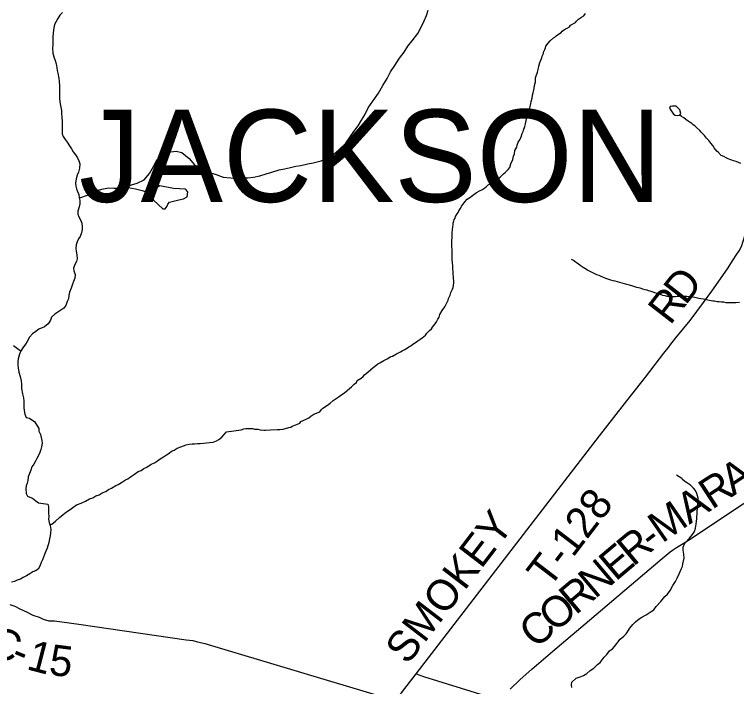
# Model space of a CAD drawing. Extents: x 1310247 to 1664935, y 235267 to 584339.
# Drawn here: x 1528203 to 1535245, y 411026 to 417581 of the extents above; entities that cross this region are included whole.
import ezdxf

# ---------------------------------------------------------------- set-up
doc = ezdxf.new("R2010")
doc.units = 0
for name, color, linetype in [('GM_X_County_Road', 7, 'Continuous'), ('GM_X_County_Road_Text', 7, 'Continuous'), ('GM_X_Minor_Lake', 7, 'Continuous'), ('GM_X_Minor_River', 7, 'Continuous'), ('GM_X_Township_Road', 7, 'Continuous'), ('GM_X_Township_Road_Text', 7, 'Continuous'), ('GM_X_Township_Text', 7, 'Continuous')]:
    doc.layers.add(name, color=color, linetype=linetype)

msp = doc.modelspace()

# ---------------------------------------------------------------- linework, layer by layer
at = {"layer": 'GM_X_County_Road'}
for points in [[(1533037, 411000.1), (1533134.9, 411094.4), (1533248.7, 411194.8), (1533454.5, 411369.6), (1533812, 411674.8), (1534499.2, 412257.3), (1534597, 412339.7), (1534631, 412363.8), (1534658.9, 412381.9), (1534708.9, 412410), (1534792.8, 412462.3), (1535216.4, 412745.7), (1535404.2, 412868.3)], [(1528157, 411826.6), (1528207, 411808.7), (1528255, 411782.8), (1528327, 411750.9), (1528383.1, 411723), (1528443.1, 411701), (1528483.1, 411683.1), (1528537.1, 411665.2), (1528595.1, 411667.4), (1528665.1, 411655.5), (1528831.1, 411633.8), (1529879.1, 411481.9), (1529943.1, 411474), (1529975.1, 411464.1), (1530059.1, 411444.2), (1531827.4, 410917.3), (1531873.4, 410909.3), (1531907.4, 410909.4), (1531937.4, 410925.5), (1531977.3, 410965.7), (1532121, 411148.3), (1532191, 411122.4), (1532927.2, 410897.6)]]:
    msp.add_lwpolyline(points, dxfattribs=at)
at = {"layer": 'GM_X_Minor_Lake'}
for points in [[(1534690.5, 416600.1), (1534702.3, 416615.7), (1534693, 416649.9), (1534655.7, 416686.7), (1534619.7, 416687.4), (1534597.6, 416683.8), (1534589.2, 416666), (1534608.7, 416637.5), (1534630.2, 416609.1)], [(1534630.2, 416609.1), (1534646, 416599.6), (1534670.9, 416594.2), (1534690.5, 416600.1)], [(1529511, 415842.9), (1529559.6, 415769.9), (1529650, 415686), (1529672, 415685.6), (1529692.5, 415711.2), (1529698.9, 415731.1), (1529715.2, 415748.9), (1529753.5, 415760.1), (1529805.7, 415773.1), (1529851.9, 415782.3), (1529888.3, 415801.6), (1529895.3, 415849.5), (1529871.8, 415876), (1529753.8, 415882.3), (1529622.3, 415910.9)], [(1529622.3, 415910.9), (1529511, 415842.9)]]:
    msp.add_lwpolyline(points, dxfattribs=at)
at = {"layer": 'GM_X_Minor_River'}
for points in [[(1528671.2, 417598.8), (1528646.7, 417573.4), (1528626, 417541.8), (1528594.6, 417482.5), (1528587.9, 417450.6), (1528580.8, 417402.7), (1528577.8, 417358.7), (1528576.1, 417282.7), (1528575.4, 417254.7), (1528576.3, 417204.6), (1528587.4, 417168.3), (1528600.6, 417132), (1528609.8, 417097.7), (1528616.9, 417059.5), (1528620.3, 417033.4), (1528627.7, 417007.2), (1528636.5, 416957), (1528639.9, 416930.8), (1528640.8, 416882.8), (1528643.5, 416828.7), (1528642.8, 416798.6), (1528643.9, 416758.6), (1528648.7, 416708.4), (1528656, 416676.2), (1528661.2, 416644.1), (1528662.5, 416610), (1528665.8, 416579.9), (1528666.8, 416537.8), (1528668.2, 416511.8), (1528669.5, 416481.7), (1528668, 416415.7), (1528679.4, 416389.4), (1528696.7, 416361), (1528718, 416334.4), (1528739.2, 416299.9), (1528758.5, 416269.4), (1528775.8, 416241), (1528799.1, 416210.4), (1528818.4, 416184), (1528831.7, 416153.6), (1528841, 416125.4), (1528838, 416081.4), (1528827.1, 416041.6), (1528814.5, 416011.9), (1528805.7, 415978), (1528798.7, 415934.2), (1528800.1, 415906.1), (1528807.4, 415879.9), (1528816.8, 415853.6), (1528832.1, 415823.3), (1528835.4, 415793.2), (1528840.8, 415767), (1528842.1, 415735), (1528833.4, 415705.1), (1528820.4, 415661.4), (1528819.7, 415633.4), (1528831.1, 415607.1), (1528848.4, 415576.6), (1528859.7, 415546.3), (1528862.8, 415510.2), (1528864.2, 415484.2), (1528857.5, 415450.3), (1528844.7, 415416.6), (1528828.2, 415390.9), (1528815.5, 415363.2), (1528804.9, 415333.4), (1528802.1, 415299.4), (1528805.4, 415271.3), (1528810.6, 415235.2), (1528813.7, 415197), (1528807.1, 415171.2), (1528790.5, 415143.5), (1528779.7, 415105.7), (1528781.1, 415079.7), (1528794.2, 415043.3), (1528791.4, 415009.4), (1528778.7, 414975.6), (1528768.1, 414949.8), (1528755.2, 414910.1), (1528740.3, 414872.4), (1528733.6, 414840.5), (1528728.9, 414808.6)], [(1528835.8, 415791.3), (1528841.7, 415791.8), (1528916.2, 415818.4), (1528989, 415857), (1529055.4, 415877.8), (1529121.6, 415888.5), (1529171.7, 415887.5), (1529277.7, 415887.5), (1529344.3, 415918.2), (1529398.7, 415935.2), (1529467.3, 415968), (1529520.6, 416029), (1529557.9, 416098.4), (1529591.2, 416163.8), (1529658.1, 416210.6), (1529728.7, 416241.3), (1529778.9, 416248.3), (1529834.7, 416235.2), (1529905.6, 416175.8), (1529958.4, 416112.7), (1530029.4, 416063.2), (1530091.1, 416044), (1530168.6, 416018.5), (1530238.2, 415993.1), (1530312.1, 415985.7), (1530366.1, 415984.6), (1530422.2, 415987.5), (1530478.2, 415988.5), (1530534.4, 415995.4), (1530594.6, 416008.2), (1530657, 416025.1), (1530711.4, 416042), (1530785.8, 416064.6), (1530836.1, 416075.7), (1530896.3, 416086.5), (1530946.6, 416099.6), (1530996.8, 416108.6), (1531065.1, 416123.3), (1531117.3, 416134.3), (1531193.7, 416152.9), (1531248.2, 416175.8), (1531298.7, 416202.9), (1531365.9, 416259.7), (1531433.2, 416326.5), (1531476.3, 416385.7), (1531513.4, 416439.1), (1531554.5, 416494.4), (1531587.6, 416549.8), (1531618.6, 416603.3), (1531653.9, 416670.7), (1531699.2, 416733.9), (1531752.7, 416813), (1531796.2, 416888.2), (1531837.6, 416957.5), (1531870.8, 417021), (1531912.1, 417084.3), (1531957.4, 417155.5), (1532002.6, 417212.7), (1532037.7, 417270.1), (1532082.7, 417323.3), (1532136.1, 417394.4), (1532171.5, 417463.8), (1532198.6, 417517.3), (1532219.6, 417569), (1532236.6, 417622.8)], [(1533684.9, 417516), (1533703.3, 417535.7), (1533731.6, 417553.3), (1533755.9, 417568.9), (1533772.2, 417588.7)], [(1532471.6, 415242.7), (1532469.9, 415262.7), (1532470.3, 415286.8), (1532468.8, 415312.9), (1532469.3, 415343), (1532470.9, 415437.2), (1532473.1, 415453.2), (1532473.6, 415481.3), (1532478.1, 415509.3), (1532482.4, 415529.3), (1532482.7, 415545.3), (1532487.1, 415567.3), (1532491.3, 415581.2), (1532499.5, 415595.1), (1532503.8, 415609.1), (1532520.3, 415636.9), (1532530.5, 415650.8), (1532536.8, 415666.7), (1532551.1, 415684.5), (1532559.3, 415698.4), (1532563.6, 415712.4), (1532579.9, 415732.1), (1532594.3, 415751.9), (1532618.7, 415779.6), (1532632.9, 415787.4), (1532655.2, 415805), (1532683.6, 415824.6), (1532707.9, 415844.2), (1532744.3, 415863.7), (1532760.4, 415869.4), (1532800.9, 415896.8), (1532821.3, 415918.5), (1532843.5, 415930.1), (1532886, 415955.5), (1532914.2, 415969), (1532922.5, 415984.9), (1532938.7, 415994.7), (1532971.2, 416026.2), (1532989.4, 416037.9), (1533016, 416069.5), (1533032.3, 416089.3), (1533043, 416125.2), (1533061.6, 416165), (1533065.9, 416183), (1533070.2, 416199), (1533078.6, 416220.9), (1533083.1, 416252.9), (1533101.7, 416286.7), (1533106, 416304.6), (1533114.5, 416334.6), (1533130.9, 416358.3), (1533137.2, 416372.3), (1533145.4, 416386.2), (1533154, 416418.1), (1533164.3, 416438), (1533168.6, 416452), (1533181.2, 416487.8), (1533187.6, 416513.8), (1533189.9, 416531.8), (1533196.4, 416561.8), (1533200.7, 416579.8), (1533211.1, 416603.6), (1533217.7, 416639.6), (1533228.3, 416669.5), (1533234.7, 416697.5), (1533239, 416711.5), (1533241.3, 416731.5), (1533251.9, 416765.4), (1533256.4, 416793.4), (1533260.7, 416815.4), (1533263, 416829.4), (1533269.5, 416859.3), (1533274, 416887.3), (1533282.6, 416923.3), (1533285.3, 416963.3), (1533304.2, 417019.2), (1533310.6, 417043.1), (1533312.8, 417057.1), (1533317.2, 417077.1), (1533325.8, 417113.1), (1533346.6, 417156.8), (1533348.9, 417174.8), (1533361.3, 417198.7), (1533361.5, 417212.7), (1533374, 417238.6), (1533380.3, 417256.5), (1533384.5, 417272.5), (1533407, 417300.2), (1533427.4, 417323.9), (1533459.9, 417351.4), (1533474.1, 417359.2), (1533486.3, 417373), (1533516.7, 417394.5), (1533532.9, 417404.3), (1533543.1, 417418.1), (1533577.5, 417439.6), (1533591.7, 417447.4), (1533615.9, 417461), (1533624.2, 417476.9), (1533672.7, 417502.1), (1533684.9, 417516)], [(1535287.2, 416128.5), (1535239.4, 416145.4), (1535215.5, 416151.8), (1535197.6, 416158.2), (1535179.7, 416166.5), (1535161.8, 416172.8), (1535141.9, 416181.2), (1535120.1, 416195.6), (1535094.3, 416206.1), (1535066.8, 416236.6), (1535051, 416248.9), (1535039.2, 416265.2), (1535025.5, 416281.5), (1535011.8, 416301.8), (1534994.2, 416324.1), (1534974.6, 416350.5), (1534953, 416375), (1534933.4, 416399.4), (1534899.9, 416434.1), (1534886.2, 416450.3), (1534854.6, 416479), (1534836.9, 416493.3), (1534821, 416505.6), (1534807.2, 416517.9), (1534793.4, 416526.1), (1534773.6, 416540.5), (1534749.8, 416557), (1534730.1, 416571.4), (1534708.3, 416585.8), (1534690.5, 416600.1)], [(1529286.6, 415891.6), (1529311.8, 415892.8), (1529383.6, 415879.5), (1529447.3, 415862.2), (1529511, 415842.9)], [(1530270, 413508.5), (1530414.9, 413529.4), (1530439, 413539), (1530459.1, 413542.7), (1530479.1, 413542.3), (1530501.2, 413544), (1530523.2, 413541.6), (1530543.1, 413537.2), (1530559.1, 413535), (1530575.1, 413534.7), (1530599.1, 413530.2), (1530635, 413527.6), (1530651.1, 413527.3), (1530699.1, 413528.5), (1530765.2, 413531.4), (1530791.3, 413532.9), (1530823.4, 413536.4), (1530877.7, 413551.5), (1530897.8, 413555.2), (1530911.9, 413565), (1530948.2, 413578.4), (1530962.3, 413584.1), (1530986.5, 413593.7), (1530994.8, 413609.6), (1531047.2, 413634.8), (1531073.5, 413646.4), (1531091.8, 413664.1), (1531124.1, 413681.6), (1531182.6, 413706.7), (1531198.9, 413726.5), (1531211.2, 413742.3), (1531255.7, 413769.6), (1531282.1, 413789.2), (1531312.5, 413814.7), (1531369.2, 413853.8), (1531395.6, 413873.5), (1531421.9, 413891), (1531446.3, 413912.7), (1531470.6, 413932.3), (1531491, 413950), (1531517.4, 413973.6), (1531539.7, 413991.3), (1531544, 414009.3), (1531582.5, 414034.7), (1531604.7, 414048.3), (1531617, 414066.2), (1531653.6, 414095.6), (1531673.9, 414115.3), (1531702.3, 414138.9), (1531726.7, 414158.5), (1531746.9, 414172.2), (1531767.1, 414183.9), (1531803.6, 414207.3), (1531837.9, 414222.8), (1531874.3, 414244.2), (1531888.3, 414248), (1531928.8, 414271.4), (1531942.9, 414277.1), (1531967.1, 414288.7), (1531985.3, 414298.5), (1532009.5, 414312.1), (1532027.7, 414323.8), (1532050, 414337.5), (1532068.2, 414349.2), (1532088.5, 414364.9), (1532112.8, 414380.5), (1532135.1, 414398.1), (1532157.3, 414411.8), (1532179.6, 414427.5), (1532212.1, 414453), (1532224.4, 414472.8), (1532250.9, 414498.4), (1532271.2, 414516.1), (1532279.5, 414530), (1532306, 414563.6), (1532318.4, 414583.5), (1532332.8, 414607.3), (1532345.2, 414629.2), (1532349.6, 414653.1), (1532374.3, 414692.8), (1532398.9, 414728.5), (1532407.1, 414742.4), (1532432, 414794.1), (1532436.3, 414810.1), (1532452.9, 414841.9), (1532457.3, 414869.9), (1532473.9, 414901.7), (1532480.1, 414917.6), (1532484.5, 414939.6), (1532486.9, 414963.6), (1532487.2, 414979.7), (1532485.7, 415007.8), (1532483.9, 415021.8), (1532482.3, 415048), (1532480.8, 415078), (1532477.1, 415096.2), (1532477.6, 415124.2), (1532476.2, 415162.4), (1532472.6, 415184.5), (1532471.3, 415222.6), (1532471.6, 415242.7)], [(1535274.4, 414771), (1535238.3, 414767.6), (1535144.2, 414769.3), (1535120.3, 414773.7), (1535096.3, 414776.1), (1535076.3, 414776.5), (1535054.3, 414778.8), (1535030.3, 414783.3), (1535012.4, 414785.6), (1534996.4, 414787.9), (1534978.5, 414792.2), (1534964.5, 414794.4), (1534938.6, 414800.9), (1534922.6, 414803.2), (1534896.6, 414807.6), (1534876.7, 414812), (1534838.8, 414818.7), (1534816.8, 414823.1), (1534776.9, 414827.8), (1534758.9, 414830.1), (1534736.9, 414830.5), (1534710.8, 414828.9), (1534666.8, 414829.7), (1534648.7, 414828), (1534626.7, 414826.3), (1534606.7, 414826.7), (1534582.7, 414829.1), (1534566.7, 414831.4), (1534548.8, 414835.7), (1534526.8, 414840.1), (1534510.9, 414846.4), (1534471.1, 414859.1), (1534447.2, 414865.6), (1534423.3, 414874), (1534401.4, 414880.4), (1534385.4, 414884.7), (1534371.5, 414890.9), (1534353.6, 414895.3), (1534331.7, 414901.6), (1534305.8, 414910.1), (1534271.9, 414918.7), (1534232.1, 414931.4), (1534202.2, 414942), (1534174.3, 414948.5), (1534130.5, 414961.3), (1534106.5, 414965.7), (1534084.6, 414972.1), (1534060.7, 414978.5), (1534040.7, 414982.9), (1534018.8, 414989.3), (1533998.9, 414995.6), (1533971.1, 415006.1), (1533941.2, 415018.7), (1533917.4, 415029.1), (1533903.5, 415033.4), (1533883.5, 415039.8), (1533867.7, 415048), (1533841.9, 415060.5), (1533816.1, 415075), (1533792.2, 415085.5), (1533766.5, 415102), (1533748.6, 415112.3), (1533721, 415132.8), (1533701.2, 415147.2), (1533683.4, 415159.5), (1533667.5, 415169.8), (1533653.7, 415182.1), (1533635.8, 415190.4)], [(1528728.9, 414808.6), (1528718.3, 414780.8), (1528705.4, 414743.1), (1528684.8, 414715.5), (1528654.5, 414698.2), (1528626, 414676.8), (1528597.6, 414657.5), (1528565, 414628.2), (1528554.4, 414600.4), (1528531.5, 414562.9), (1528496.9, 414533.7), (1528440.5, 414510.9), (1528412, 414489.6), (1528379.5, 414466.3), (1528350.9, 414434.9), (1528327.9, 414391.4), (1528309.3, 414363.8), (1528284.5, 414330.3), (1528261.8, 414294.8), (1528248.9, 414257.1), (1528238.2, 414223.3), (1528235.4, 414191.3), (1528236.7, 414161.3), (1528238.1, 414133.2), (1528247.1, 414093), (1528260.1, 414048.6), (1528267.2, 414008.4), (1528270.4, 413974.3), (1528271.4, 413932.2), (1528280.2, 413880), (1528291.3, 413841.7), (1528294.5, 413807.6), (1528295.7, 413773.5), (1528293.1, 413747.5), (1528296.4, 413717.4), (1528303.6, 413681.2), (1528318.9, 413650.8), (1528348.7, 413644.1), (1528374.2, 413625.5), (1528399.8, 413610.9), (1528441.8, 413542.1)], [(1528264.1, 414298.4), (1528245.9, 414310.9), (1528218.2, 414329.4), (1528192.5, 414349.9)], [(1528441.8, 413542.1), (1528441.3, 413516.8), (1528456.6, 413484.3), (1528463.9, 413456), (1528469.2, 413425.8), (1528472.5, 413399.5), (1528467.6, 413363.5), (1528460.9, 413337.6), (1528450.1, 413307.8), (1528437.4, 413280), (1528420.5, 413250.3), (1528409.8, 413224.4), (1528391, 413194.8), (1528374.2, 413167.1), (1528361.4, 413137.3), (1528348.5, 413103.5), (1528337.6, 413069.6), (1528332.7, 413035.6), (1528326, 413009.6), (1528317.2, 412981.8), (1528314.5, 412953.7), (1528317.4, 412909.5), (1528328.8, 412883.1), (1528354.7, 412872.4), (1528380.6, 412863.7), (1528412.1, 412836.8), (1528437.7, 412818), (1528529.8, 412803.7), (1528535.2, 412777.4), (1528534.4, 412745.3), (1528535.7, 412717.2), (1528538.8, 412683), (1528536.1, 412656.9), (1528541.4, 412626.6), (1528552.7, 412596.2), (1528557.7, 412556), (1528554.9, 412523.9), (1528550.1, 412495.9), (1528545.4, 412465.9), (1528538.5, 412431.9), (1528521, 412376.1), (1528508.2, 412346.3), (1528497.3, 412312.5), (1528477.9, 412262.8), (1528465.2, 412237), (1528452.2, 412201.1), (1528435.4, 412171.5), (1528408.8, 412154), (1528382.5, 412144.7), (1528353.8, 412125.3), (1528321.1, 412104.1), (1528288.6, 412090.8), (1528262.1, 412073.4), (1528229.6, 412062.2), (1528203.2, 412048.8), (1528174.9, 412043.5)], [(1528550.3, 412602.7), (1528566.9, 412608.6), (1528604, 412639.8), (1528641.2, 412674.9), (1528678.2, 412704), (1528711.1, 412729.1), (1528746, 412752.3), (1528772.7, 412773.6), (1528809.6, 412796.7), (1528852.3, 412813.5), (1528895.1, 412834.4), (1528934, 412857.4), (1528968.5, 412866.5), (1528995.2, 412885.8), (1529029.7, 412896.9), (1529058.4, 412916.2), (1529092.9, 412929.2), (1529119.6, 412948.6), (1529150.1, 412959.8), (1529191.1, 412986.7), (1529215.5, 412996.1), (1529248.3, 413017.2), (1529285.2, 413040.3), (1529309.6, 413051.7), (1529344.6, 413078.8), (1529373.3, 413098.1), (1529408.2, 413123.2), (1529438.7, 413134.4), (1529463.4, 413153.8), (1529493.9, 413167), (1529535, 413196), (1529567.5, 413209.1), (1529598.2, 413228.3), (1529624.9, 413245.6), (1529657.6, 413264.8), (1529686.3, 413284.1), (1529710.9, 413301.5), (1529735.7, 413322.9), (1529760.1, 413332.2), (1529790.8, 413349.4), (1529825.4, 413364.5), (1529851.8, 413373.8), (1529876.2, 413383.1), (1529906.6, 413390.3), (1529934.8, 413391.5), (1529963, 413392.7), (1529987.2, 413396), (1530013.4, 413397.3), (1530047.7, 413400.3), (1530075.9, 413401.5), (1530106.2, 413404.6), (1530140.5, 413409.7), (1530173.1, 413422.8), (1530197.6, 413436.2), (1530224.4, 413459.5), (1530249.3, 413485), (1530270, 413508.5)], [(1534710.6, 413056.3), (1534659, 413088.6)], [(1534703.5, 412171.3), (1534716.2, 412195), (1534720.9, 412221), (1534732.6, 412279), (1534729.6, 412315.3), (1534724.7, 412355.7), (1534725.5, 412383.8), (1534740.7, 412425.6), (1534786.4, 412474.5), (1534815.5, 412507.9), (1534834.4, 412537.5), (1534845.4, 412571.4), (1534850.5, 412609.4), (1534858.1, 412665.5), (1534859.8, 412725.8), (1534865.1, 412771.9), (1534868.1, 412808), (1534871, 412838.1), (1534869.6, 412862.3), (1534856.8, 412908.9), (1534845.6, 412937.4), (1534824.1, 412962.1), (1534794.7, 412989.1), (1534767.1, 413010), (1534739.3, 413024.9), (1534715.9, 413049.7), (1534710.6, 413056.3)], [(1533637, 411015.7), (1533633.8, 411042), (1533638.5, 411068), (1533681.8, 411106.9), (1533718.4, 411120), (1533751, 411135.1), (1533783.7, 411152.2), (1533818.8, 411183.4), (1533853.6, 411206.5), (1533888.8, 411241.7), (1533915.5, 411259), (1533953.2, 411312.2), (1533980, 411337.6), (1534007.2, 411373), (1534035.9, 411392.3), (1534054.7, 411417.9), (1534108.9, 411486.7), (1534146, 411515.8), (1534166.7, 411539.3), (1534204.5, 411596.5), (1534233.6, 411629.9), (1534258.6, 411657.3), (1534293.6, 411686.5), (1534322.2, 411703.7), (1534363.1, 411724.7), (1534412.3, 411757.4), (1534436.8, 411772.8), (1534459.9, 411806.3), (1534505.5, 411855.3), (1534545.1, 411902.4), (1534571.9, 411925.7), (1534597, 411961.2), (1534622.5, 412010.8), (1534649.8, 412050.2), (1534664.8, 412083.9), (1534684, 412123.6), (1534703.5, 412171.3)]]:
    msp.add_lwpolyline(points, dxfattribs=at)
at = {"layer": 'GM_X_Township_Road'}
for points in [[(1534595.3, 414352.5), (1534653.4, 414427.7), (1534790.9, 414596.9), (1534922.5, 414770.2), (1535004.8, 414880.5), (1535157.4, 415101.4), (1535211.2, 415188.3), (1535242.1, 415231.7), (1535271, 415275.1), (1535291.9, 415318.7), (1535324.1, 415420.1), (1535492.2, 416063.8), (1535494.2, 416071.3)], [(1532121, 411148.3), (1533909.7, 413471), (1534049.4, 413650.1), (1534174.8, 413813.5), (1534355.5, 414041.8), (1534536.3, 414276.1), (1534590.1, 414345.8), (1534595.3, 414352.5)]]:
    msp.add_lwpolyline(points, dxfattribs=at)

# ---------------------------------------------------------------- texts
at = {"layer": 'GM_X_County_Road_Text'}
for s, rotation, p in [('A', 33.41066, (1535213.1, 412882.3)), ('R', 33.09144, (1535005.2, 412746.8)), ('A', 33.09396, (1534784, 412602.6)), ('M', 34.67479, (1534518.1, 412418.6)), ('R', 39.7546, (1534236.6, 412190.1)), ('-', 37.60524, (1534423.8, 412345.8)), ('E', 40.14248, (1534065.5, 412045.8)), ('N', 40.14651, (1533863.7, 411875.6)), ('R', 40.1467, (1533675.4, 411716.7)), ('O', 40.14396, (1533473.5, 411546.5)), ('C', 40.14537, (1533285.2, 411387.6)), ('C', 337.0556, (1527923.9, 411355.3)), ('1', 345.41215, (1528309.8, 411196.8)), ('5', 352.84574, (1528530.4, 411142.3)), ('-', 337.52897, (1528153.3, 411258.2))]:
    msp.add_text(s, height=300, rotation=rotation, dxfattribs=at).set_placement(p)
at = {"layer": 'GM_X_Township_Road_Text'}
for s, rotation, p in [('D', 52.0576, (1534747.5, 414736.6)), ('R', 52.2503, (1534596.8, 414542)), ('T-128', 52.56805, (1533418.4, 411975.3)), ('SMOKEY', 52.5116, (1532035.7, 411228.4))]:
    msp.add_text(s, height=300, rotation=rotation, dxfattribs=at).set_placement(p)
at = {"layer": 'GM_X_Township_Text'}
msp.add_text('JACKSON', height=900, rotation=0.00001, dxfattribs=at).set_placement((1528831.7, 415752.2))

doc.saveas('drawing.dxf')
